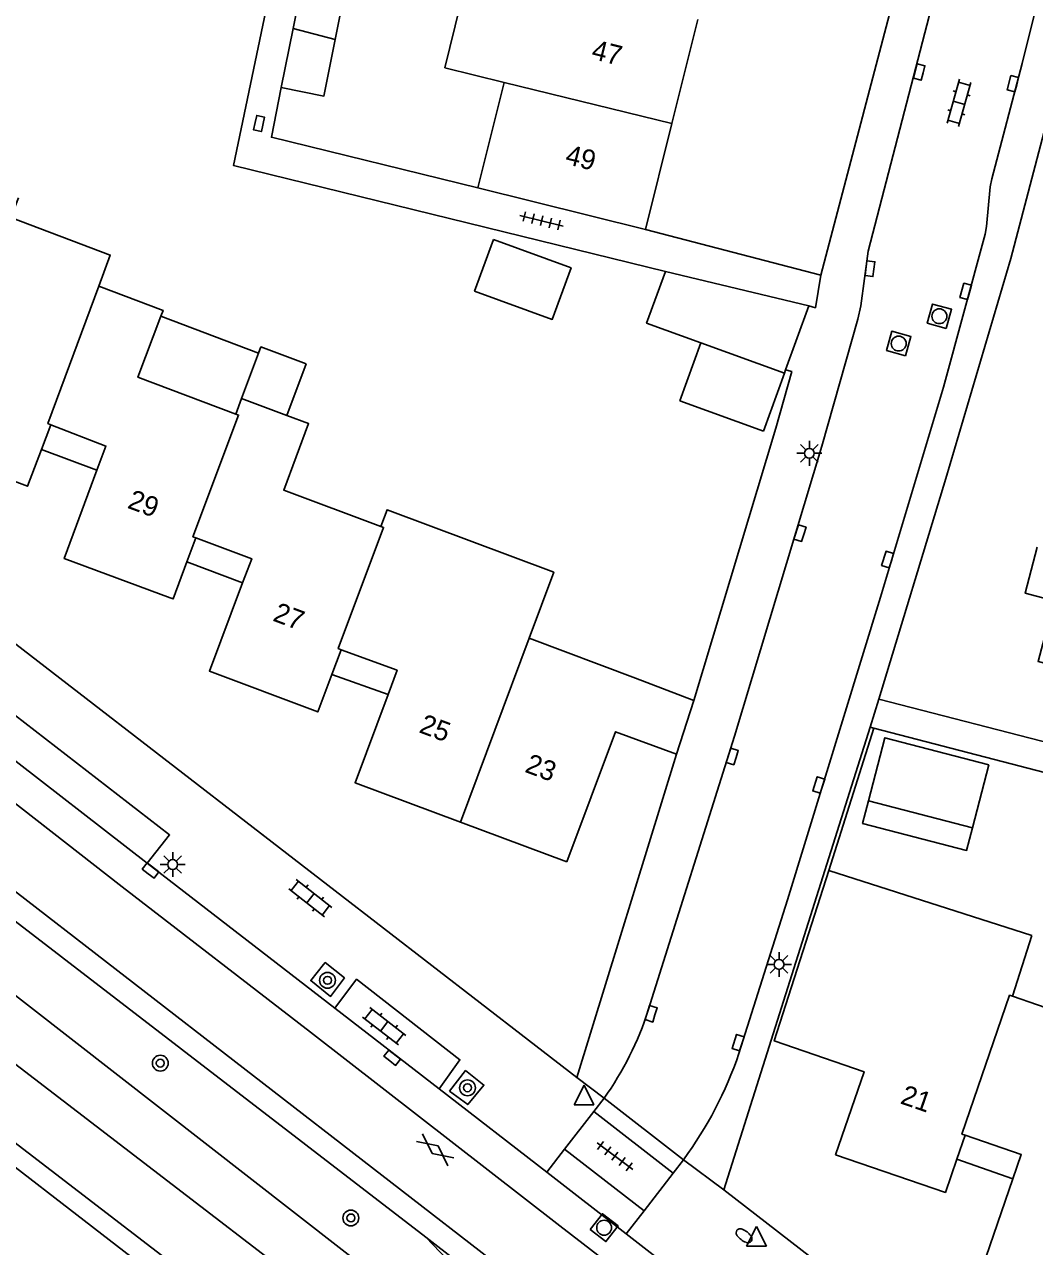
# Model space of a CAD drawing. Extents: x 128000 to 131008, y 398996 to 402500.
# Drawn here: x 128430.5 to 128481.4, y 400038.6 to 400100.2 of the extents above; entities that cross this region are included whole.
import ezdxf

# ---------------------------------------------------------------- set-up
doc = ezdxf.new("R2010")
doc.units = 0
for name, color, linetype in [('gg-afsc-erfafscheiding', 7, 'Continuous'), ('gg-afsc-muur', 7, 'Continuous'), ('gg-anno-huisnummerreeks BGT', 7, 'Continuous'), ('gg-bbg-bijgebouw', 7, 'Continuous'), ('gg-bbg-gedigitaliseerde bebouwing', 7, 'Continuous'), ('gg-bbg-gedigitaliseerde bijgebouw', 7, 'Continuous'), ('gg-bbg-hoofdgebouw', 7, 'Continuous'), ('gg-bbg-luifel en loopbrug', 7, 'Continuous'), ('gg-bbg-tussenscheiding', 7, 'Continuous'), ('gg-knt-verharding', 7, 'Continuous'), ('gg-knt-verharding nz', 7, 'Continuous'), ('gt-grn-groengrens', 7, 'Continuous'), ('gt-grn-groengrens NZ', 7, 'Continuous'), ('gt-grn-vlakafsluiter', 7, 'Continuous'), ('gt-grn-weggrens', 7, 'Continuous'), ('gt-symb-boom', 7, 'Continuous'), ('gt-symb-brandkraan', 7, 'Continuous'), ('gt-symb-gesloten verharding', 7, 'Continuous'), ('gt-symb-klinker verharding', 7, 'Continuous'), ('gt-symb-kolk', 7, 'Continuous'), ('gt-symb-lichtmast', 7, 'Continuous'), ('gt-symb-rioolschacht', 7, 'Continuous'), ('gt-symb-tegel verharding', 7, 'Continuous'), ('gt-symb-waterafsluiter', 7, 'Continuous')]:
    doc.layers.add(name, color=color, linetype=linetype)

# ---------------------------------------------------------------- blocks, each defined once
blk = doc.blocks.new('gt0-KOLK')
at = {"layer": 'gt-symb-kolk'}
blk.add_lwpolyline([(0, 0), (0.375, 0), (0.375, 0.4), (-0.375, 0.4), (-0.375, 0), (0, 0)], dxfattribs=at)
blk = doc.blocks.new('gt0-KL1')
at = {"layer": 'gt-symb-klinker verharding'}
for p, q in [((-1.15, 0.3), (1.15, 0.3)), ((-1, -0.3), (-1, 0.3)), ((-0.5, 0.3), (-0.5, 0.45)), ((0, -0.3), (0, 0.3)), ((0.5, 0.3), (0.5, 0.45)), ((1, -0.3), (1, 0.3)), ((-1.15, -0.3), (1.15, -0.3)), ((-0.5, -0.45), (-0.5, -0.3)), ((0.5, -0.45), (0.5, -0.3))]:
    blk.add_line(p, q, dxfattribs=at)
blk = doc.blocks.new('gt0-TEG1')
at = {"layer": 'gt-symb-tegel verharding'}
for p, q in [((-1.125, 0), (1.125, 0)), ((-0.9, -0.25), (-0.9, 0.25)), ((-0.45, -0.25), (-0.45, 0.25)), ((0, -0.25), (0, 0.25)), ((0.45, -0.25), (0.45, 0.25)), ((0.9, -0.25), (0.9, 0.25))]:
    blk.add_line(p, q, dxfattribs=at)
blk = doc.blocks.new('gt0-LMAST')
at = {"layer": 'gt-symb-lichtmast'}
for p, q in [((-0.005, 0.246), (-0.005, 0.621)), ((-0.182, 0.173), (-0.447, 0.438)), ((0.172, 0.173), (0.437, 0.438)), ((-0.255, -0.004), (-0.63, -0.004)), ((-0.182, -0.181), (-0.447, -0.446)), ((-0.005, -0.254), (-0.005, -0.629)), ((0.437, -0.446), (0.172, -0.181)), ((0.245, -0.004), (0.62, -0.004))]:
    blk.add_line(p, q, dxfattribs=at)
blk.add_circle((-0.005, -0.004), 0.25, dxfattribs=at)
blk = doc.blocks.new('gt0-RS')
at = {"layer": 'gt-symb-rioolschacht'}
blk.add_lwpolyline([(-0.5, -0.5), (0.5, -0.5), (0.5, 0.5), (-0.5, 0.5)], close=True, dxfattribs=at)
blk.add_circle((0, 0), 0.375, dxfattribs=at)
blk = doc.blocks.new('gt0-WAFSL')
at = {"layer": 'gt-symb-waterafsluiter'}
for p, q in [((-0.5, -0.333), (0, 0.667)), ((0, 0.667), (0.5, -0.333)), ((0.5, -0.333), (-0.5, -0.333))]:
    blk.add_line(p, q, dxfattribs=at)
blk = doc.blocks.new('gt0-BOOM')
at = {"layer": 'gt-symb-boom'}
for radius in [0.4, 0.2]:
    blk.add_circle((0, 0), radius, dxfattribs=at)
blk = doc.blocks.new('gt0-GESVH1')
at = {"layer": 'gt-symb-gesloten verharding'}
for p, q in [((-0.992, -0.261), (0.008, 0.239)), ((0.008, -0.261), (-0.992, 0.239)), ((0.008, 0.239), (1.008, -0.261)), ((1.008, 0.239), (0.008, -0.261))]:
    blk.add_line(p, q, dxfattribs=at)
blk = doc.blocks.new('gt0-BR')
at = {"layer": 'gt-symb-brandkraan'}
for centre, radius, start, end in [((-0.244, 0), 0.206, 107.56694, 252.43307), ((0.599, -2.664), 3, 106.89205, 107.56694), ((0, -0.691), 0.938, 73.10799, 106.89205), ((-0.599, -2.664), 3, 72.43309, 73.10799), ((0.244, 0), 0.206, 287.56695, 72.43309), ((0.599, 2.664), 3, 252.43307, 253.10797), ((0, 0.691), 0.938, 253.10797, 286.89206), ((-0.599, 2.664), 3, 286.89206, 287.56695)]:
    blk.add_arc(centre, radius, start, end, dxfattribs=at)

msp = doc.modelspace()

# ---------------------------------------------------------------- linework, layer by layer
at = {"layer": 'gg-afsc-erfafscheiding'}
for p, q in [((128483.734, 400063.586), (128473.558, 400066.223)), ((128473.294, 400064.748), (128471.035, 400057.578)), ((128483.855, 400062.017), (128473.294, 400064.748))]:
    msp.add_line(p, q, dxfattribs=at)
for points in [[(128462.784, 400087.783), (128441, 400093.13), (128443.345, 400104.32)], [(128453.33, 400091.991), (128442.911, 400094.55), (128443.41, 400097.053)]]:
    msp.add_lwpolyline(points, dxfattribs=at)
at = {"layer": 'gg-afsc-muur'}
msp.add_lwpolyline([(128464.228, 400066.155), (128468.36, 400079.874), (128469.16, 400082.733), (128468.851, 400082.819)], dxfattribs=at)
at = {"layer": 'gg-bbg-bijgebouw'}
for p, q in [((128470.028, 400086.048), (128462.784, 400087.783)), ((128468.851, 400082.819), (128470.028, 400086.048)), ((128468.788, 400082.646), (128468.851, 400082.819))]:
    msp.add_line(p, q, dxfattribs=at)
msp.add_lwpolyline([(128464.578, 400084.18), (128461.835, 400085.18), (128462.784, 400087.783)], dxfattribs=at)
at = {"layer": 'gg-bbg-gedigitaliseerde bebouwing'}
for p, q in [((128454.658, 400097.316), (128453.33, 400091.991)), ((128441.409, 400081.382), (128441.112, 400080.593)), ((128443.697, 400080.521), (128441.409, 400081.382)), ((128481.274, 400054.303), (128480.293, 400051.236)), ((128483.39, 400050.17), (128480.293, 400051.236))]:
    msp.add_line(p, q, dxfattribs=at)
for points in [[(128452.957, 400103.321), (128451.664, 400098.051), (128454.658, 400097.316)], [(128434.207, 400087.045), (128434.787, 400088.609), (128429.773, 400090.501), (128430.15, 400091.5)], [(128437.339, 400085.525), (128437.45, 400085.82), (128434.207, 400087.045)], [(128441.112, 400080.593), (128436.181, 400082.448), (128437.339, 400085.525)], [(128448.43, 400074.929), (128443.536, 400076.763), (128444.79, 400080.11), (128443.697, 400080.521)], [(128455.909, 400069.286), (128457.151, 400072.616), (128448.744, 400075.768), (128448.43, 400074.929)]]:
    msp.add_lwpolyline(points, dxfattribs=at)
at = {"layer": 'gg-bbg-gedigitaliseerde bijgebouw'}
for p, q in [((128444.638, 400103.208), (128444.006, 400100.039)), ((128444.006, 400100.039), (128443.41, 400097.053)), ((128463.516, 400081.265), (128464.578, 400084.18)), ((128468.788, 400082.646), (128467.726, 400079.731)), ((128467.726, 400079.731), (128463.516, 400081.265)), ((128479.092, 400062.911), (128478.27, 400059.733)), ((128478.27, 400059.733), (128473.027, 400061.09))]:
    msp.add_line(p, q, dxfattribs=at)
for points in [[(128446.131, 400099.487), (128446.769, 400102.685), (128444.638, 400103.208)], [(128446.131, 400099.487), (128445.56, 400096.624), (128443.41, 400097.053)], [(128454.118, 400089.394), (128458.028, 400087.961), (128457.075, 400085.361), (128453.165, 400086.795), (128454.118, 400089.394)], [(128473.027, 400061.09), (128473.849, 400064.268), (128479.092, 400062.911)]]:
    msp.add_lwpolyline(points, dxfattribs=at)
at = {"layer": 'gg-bbg-hoofdgebouw'}
for p, q in [((128463.114, 400095.238), (128464.424, 400100.488)), ((128461.78, 400089.891), (128463.114, 400095.238)), ((128453.33, 400091.991), (128461.78, 400089.891)), ((128431.784, 400080.057), (128431.314, 400078.812)), ((128439.094, 400074.358), (128438.643, 400073.139)), ((128446.434, 400068.712), (128445.961, 400067.454)), ((128455.909, 400069.286), (128461.273, 400067.282)), ((128461.273, 400067.282), (128464.228, 400066.155)), ((128464.228, 400066.155), (128463.338, 400063.443)), ((128457.812, 400058.015), (128452.452, 400060.019)), ((128481.274, 400054.303), (128471.035, 400057.578)), ((128477.485, 400043.021), (128477.9, 400044.229))]:
    msp.add_line(p, q, dxfattribs=at)
for points in [[(128430.482, 400077), (128425.142, 400079.015), (128426.819, 400083.46)], [(128434.112, 400077.757), (128434.563, 400078.976), (128431.784, 400080.057)], [(128431.314, 400078.812), (128430.612, 400076.951), (128430.482, 400077)], [(128437.803, 400071.328), (128432.464, 400073.302), (128434.112, 400077.757)], [(128441.461, 400072.076), (128441.918, 400073.293), (128439.094, 400074.358)], [(128481.539, 400073.888), (128480.93, 400071.561), (128482.39, 400071.181), (128481.58, 400068.121), (128484.704, 400067.314)], [(128438.643, 400073.139), (128437.953, 400071.272), (128437.803, 400071.328)], [(128445.118, 400065.628), (128439.79, 400067.63), (128441.461, 400072.076)], [(128448.801, 400066.454), (128449.256, 400067.672), (128446.434, 400068.712)], [(128445.961, 400067.454), (128445.255, 400065.576), (128445.118, 400065.628)], [(128452.452, 400060.019), (128447.138, 400062.005), (128448.801, 400066.454)], [(128463.338, 400063.443), (128460.263, 400064.577), (128457.812, 400058.015)], [(128471.035, 400057.578), (128468.278, 400048.981), (128472.808, 400047.426), (128471.373, 400043.245)], [(128477.9, 400044.229), (128480.737, 400043.255), (128480.315, 400042.025)], [(128471.373, 400043.245), (128476.909, 400041.344), (128477.485, 400043.021)], [(128480.315, 400042.025), (128478.768, 400037.52), (128484.301, 400035.634), (128484.869, 400037.299)]]:
    msp.add_lwpolyline(points, dxfattribs=at)
at = {"layer": 'gg-bbg-luifel en loopbrug'}
for p, q in [((128442.267, 400083.671), (128437.339, 400085.525)), ((128441.409, 400081.382), (128442.267, 400083.671)), ((128444.671, 400083.121), (128443.697, 400080.521)), ((128434.112, 400077.757), (128431.314, 400078.812)), ((128441.461, 400072.076), (128438.643, 400073.139)), ((128448.801, 400066.454), (128445.961, 400067.454)), ((128480.315, 400042.025), (128477.485, 400043.021))]:
    msp.add_line(p, q, dxfattribs=at)
for points in [[(128442.267, 400083.671), (128442.383, 400083.979), (128444.671, 400083.121)], [(128478.27, 400059.733), (128477.974, 400058.588), (128472.73, 400059.945), (128473.027, 400061.09)]]:
    msp.add_lwpolyline(points, dxfattribs=at)
at = {"layer": 'gg-bbg-tussenscheiding'}
for p, q in [((128446.131, 400099.487), (128444.006, 400100.039)), ((128454.658, 400097.316), (128463.114, 400095.238)), ((128468.788, 400082.646), (128464.578, 400084.18)), ((128452.452, 400060.019), (128455.909, 400069.286))]:
    msp.add_line(p, q, dxfattribs=at)
for points in [[(128431.784, 400080.057), (128431.637, 400080.114), (128434.207, 400087.045)], [(128439.094, 400074.358), (128438.958, 400074.409), (128441.254, 400080.54), (128441.112, 400080.593)], [(128446.434, 400068.712), (128446.289, 400068.765), (128448.57, 400074.877), (128448.43, 400074.929)], [(128477.9, 400044.229), (128477.743, 400044.283), (128480.145, 400051.287), (128480.293, 400051.236)]]:
    msp.add_lwpolyline(points, dxfattribs=at)
at = {"layer": 'gg-knt-verharding'}
for p, q in [((128457.55, 400035.211), (128386.228, 400090.359)), ((128461.78, 400089.891), (128470.633, 400087.603)), ((128458.319, 400047.136), (128403.807, 400089.236)), ((128417.921, 400072.45), (128436.652, 400057.955)), ((128473.109, 400064.802), (128473.558, 400066.223)), ((128465.732, 400041.476), (128473.109, 400064.802)), ((128463.338, 400063.443), (128458.319, 400047.136)), ((128436.652, 400057.955), (128446.115, 400050.632)), ((128446.115, 400050.632), (128451.376, 400046.561)), ((128451.376, 400046.561), (128456.8, 400042.363)), ((128459.69, 400046.095), (128463.697, 400042.991)), ((128457.7, 400043.526), (128459.173, 400045.427)), ((128459.173, 400045.427), (128463.18, 400042.323)), ((128461.707, 400040.422), (128457.7, 400043.526)), ((128456.8, 400042.363), (128460.809, 400039.261)), ((128463.18, 400042.323), (128461.707, 400040.422)), ((128465.732, 400041.476), (128520.799, 399998.934)), ((128460.809, 400039.261), (128464.463, 400036.433))]:
    msp.add_line(p, q, dxfattribs=at)
for points in [[(128470.633, 400087.603), (128474.93, 400103.959), (128477.335, 400113.711), (128479.618, 400123.474), (128480.914, 400129.357)], [(128473.558, 400066.223), (128476.928, 400077.335), (128480.21, 400088.441), (128482.847, 400098.48), (128486.472, 400113.091), (128488.709, 400122.873), (128489.747, 400127.775)], [(128481.801, 400124.192), (128479.206, 400113.083), (128476.783, 400103.326), (128473.006, 400088.804), (128472.642, 400086.057), (128472.492, 400085.37), (128470.674, 400078.972), (128466.277, 400064.346), (128461.917, 400050.527)], [(128486.749, 400123.01), (128485.908, 400119.209), (128483.698, 400109.945), (128480.783, 400098.266), (128479.249, 400092.445), (128479.172, 400092.048), (128478.989, 400090.054), (128478.915, 400089.657), (128476.809, 400081.941), (128473.638, 400071.356), (128468.939, 400056.097), (128466.492, 400048.345)], [(128470.633, 400087.603), (128470.353, 400085.956), (128470.028, 400086.048)], [(128379.513, 400081.698), (128424.862, 400046.565), (128450.802, 400026.533)], [(128436.652, 400057.955), (128437.781, 400059.371), (128418.995, 400073.892), (128417.921, 400072.45)], [(128445.548, 400052.835), (128445.63, 400052.937), (128446.596, 400052.159), (128445.896, 400051.228), (128444.894, 400052.023), (128445.548, 400052.835)], [(128451.376, 400046.561), (128452.42, 400048.033), (128447.211, 400052.093), (128446.115, 400050.632)], [(128451.903, 400046.445), (128452.819, 400045.774), (128453.629, 400046.761), (128452.704, 400047.489), (128451.903, 400046.445)]]:
    msp.add_lwpolyline(points, dxfattribs=at)
for centre, radius, start, end in [((128446.798, 400055.349), 15.869, 324.3304, 342.3122), ((128447.648, 400054.776), 19.911, 323.71003, 341.15729)]:
    msp.add_arc(centre, radius, start, end, dxfattribs=at)
at = {"layer": 'gg-knt-verharding nz'}
msp.add_lwpolyline([(128388.409, 400093.169), (128402.239, 400082.442), (128413.192, 400073.906), (128427.492, 400062.897), (128435.39, 400056.75), (128444.885, 400049.417), (128457.456, 400039.661), (128470.122, 400029.899), (128492.319, 400012.742), (128504.927, 400003.039), (128530.203, 399983.519)], dxfattribs=at)
at = {"layer": 'gt-grn-groengrens'}
for points in [[(128389.234, 400086.944), (128399.831, 400078.587), (128419.981, 400062.697), (128450.7, 400039.093)], [(128450.7, 400039.093), (128452.511, 400037.193), (128450.888, 400035.029), (128417.071, 400061.326), (128387.352, 400084.396)], [(128384.004, 400079.684), (128385.766, 400081.985), (128396.351, 400073.876), (128413.229, 400060.67), (128450.128, 400032.367), (128448.205, 400029.859)], [(128448.205, 400029.859), (128428.084, 400045.293), (128408.754, 400060.486), (128389.424, 400075.68), (128384.004, 400079.684)]]:
    msp.add_lwpolyline(points, dxfattribs=at)
at = {"layer": 'gt-grn-groengrens NZ'}
msp.add_lwpolyline([(128448.205, 400029.859), (128450.332, 400028.208), (128455.742, 400035.179), (128450.7, 400039.093)], dxfattribs=at)
at = {"layer": 'gt-grn-vlakafsluiter'}
msp.add_line((128473.109, 400064.802), (128473.294, 400064.748), dxfattribs=at)
at = {"layer": 'gt-grn-weggrens'}
for p, q in [((128459.69, 400046.095), (128458.319, 400047.136)), ((128459.69, 400046.095), (128459.173, 400045.427)), ((128457.7, 400043.526), (128456.8, 400042.363)), ((128463.18, 400042.323), (128463.697, 400042.991)), ((128465.732, 400041.476), (128463.697, 400042.991)), ((128460.809, 400039.261), (128461.707, 400040.422))]:
    msp.add_line(p, q, dxfattribs=at)

# ---------------------------------------------------------------- block references
at = {"layer": 'gt-symb-boom'}
for p in [(128445.745, 400052.039), (128437.309, 400047.861), (128452.803, 400046.621), (128446.922, 400040.056)]:
    msp.add_blockref('gt0-BOOM', p, dxfattribs=at)
at = {"layer": 'gt-symb-brandkraan', "rotation": -37.68393139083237}
msp.add_blockref('gt0-BR', (128466.753, 400039.159), dxfattribs=at)
at = {"layer": 'gt-symb-gesloten verharding', "rotation": 142.19034788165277}
msp.add_blockref('gt0-GESVH1', (128451.167, 400043.483), dxfattribs=at)
at = {"layer": 'gt-symb-klinker verharding'}
for p, rotation in [((128477.597, 400096.285), 74.33789365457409), ((128444.878, 400056.185), 141.9039146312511), ((128448.605, 400049.721), -37.64891642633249)]:
    msp.add_blockref('gt0-KL1', p, dxfattribs=dict(at, rotation=rotation))
at = {"layer": 'gt-symb-kolk'}
for p, rotation in [((128475.785, 400097.79), 75.4080437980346), ((128480.51, 400097.199), 75.4080437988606), ((128442.094, 400095.286), -102.0067083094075), ((128473.303, 400087.897), 82.76127349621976), ((128478.13, 400086.723), 74.57402962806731), ((128469.767, 400074.524), 72.36228444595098), ((128474.183, 400073.197), 72.36228444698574), ((128466.349, 400063.267), 72.36228444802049), ((128470.714, 400061.826), 72.36228444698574), ((128436.695, 400057.416), -37.68393139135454), ((128462.26, 400050.294), 72.36228444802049), ((128466.643, 400048.835), 72.36228444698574), ((128448.883, 400047.98), -37.68393139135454)]:
    msp.add_blockref('gt0-KOLK', p, dxfattribs=dict(at, rotation=rotation))
at = {"layer": 'gt-symb-lichtmast'}
for p in [(128470.053, 400078.616), (128437.94, 400057.881), (128468.524, 400052.845)]:
    msp.add_blockref('gt0-LMAST', p, dxfattribs=at)
at = {"layer": 'gt-symb-rioolschacht'}
for p, rotation in [((128476.606, 400085.526), 74.5188140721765), ((128474.555, 400084.149), 74.51881407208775), ((128459.695, 400039.564), -37.72926988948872)]:
    msp.add_blockref('gt0-RS', p, dxfattribs=dict(at, rotation=rotation))
at = {"layer": 'gt-symb-tegel verharding'}
for p, rotation in [((128456.54, 400090.339), -13.82779503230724), ((128460.239, 400043.173), 143.21030035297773)]:
    msp.add_blockref('gt0-TEG1', p, dxfattribs=dict(at, rotation=rotation))
at = {"layer": 'gt-symb-waterafsluiter'}
for p in [(128458.684, 400046.091), (128467.378, 400038.96)]:
    msp.add_blockref('gt0-WAFSL', p, dxfattribs=at)

# ---------------------------------------------------------------- texts
at = {"layer": 'gg-anno-huisnummerreeks BGT'}
for s, rotation, p in [('47', 346, (128459.008, 400098.513)), ('49', 346, (128457.687, 400093.219)), ('29', 339.7, (128435.602, 400075.874)), ('27', 339.4, (128442.937, 400070.186)), ('25', 339.5, (128450.309, 400064.557)), ('23', 339.5, (128455.647, 400062.561)), ('21', 341, (128474.583, 400045.844))]:
    msp.add_text(s, height=1, rotation=rotation, dxfattribs=at).set_placement(p)

doc.saveas('drawing.dxf')
